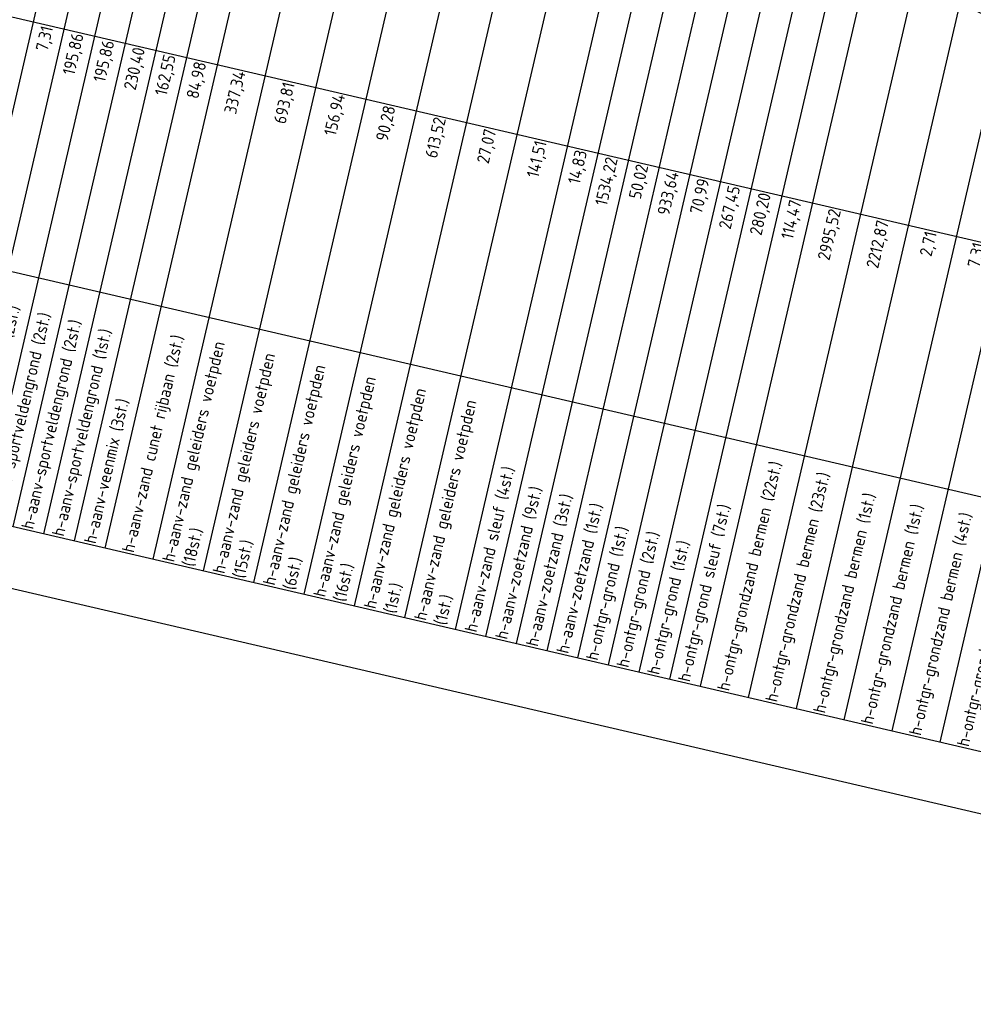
# Model space of a CAD drawing. Header units: metres. Extents: x 116958 to 118326, y 475500 to 477904.
# Tile 881 of 1001: x 117865 to 117904, y 476055 to 476095. Entities that reach past the tile are written whole.
import ezdxf

# ---------------------------------------------------------------- set-up
doc = ezdxf.new("R2010")
doc.units = ezdxf.units.M
doc.header["$LTSCALE"] = 0.2
doc.layers.get('0').update_dxf_attribs({"color": 6})
doc.layers.add('X-XX-AL-LEGENDA', color=2, linetype='Continuous')
doc.styles.get("Standard").update_dxf_attribs({"font": 'isocp.shx'})

# ---------------------------------------------------------------- blocks, each defined once
blk = doc.blocks.new('*T478')
at = {"layer": 'X-XX-AL-LEGENDA', "color": 0, "linetype": 'ByBlock', "lineweight": -2, "transparency": 16777216}
for p, q in [((0, 0), (9.051, 38.962)), ((9.051, 38.962), (188.857, -2.807)), ((1.883, -0.437), (10.934, 38.525)), ((3.515, -0.817), (12.566, 38.146)), ((4.749, -1.103), (13.8, 37.859)), ((5.983, -1.39), (15.034, 37.573)), ((7.217, -1.676), (16.268, 37.286)), ((9.266, -2.153), (18.317, 36.81)), ((11.314, -2.628), (20.365, 36.334)), ((12.551, -2.916), (21.602, 36.047)), ((13.784, -3.202), (22.836, 35.76)), ((15.718, -3.651), (24.769, 35.311)), ((16.952, -3.938), (26.003, 35.025)), ((18.191, -4.226), (27.242, 34.737)), ((19.431, -4.514), (28.482, 34.449)), ((20.665, -4.801), (29.716, 34.162)), ((21.901, -5.088), (30.952, 33.875)), ((23.139, -5.375), (32.19, 33.587)), ((24.373, -5.662), (33.424, 33.301)), ((25.61, -5.949), (34.662, 33.013)), ((26.848, -6.237), (35.899, 32.726)), ((28.896, -6.713), (37.947, 32.25)), ((30.133, -7), (39.184, 31.963)), ((31.369, -7.287), (40.42, 31.675)), ((32.606, -7.574), (41.657, 31.388)), ((33.842, -7.862), (42.893, 31.101)), ((35.079, -8.149), (44.13, 30.814)), ((36.312, -8.436), (45.364, 30.527)), ((38.245, -8.885), (47.297, 30.078)), ((40.276, -9.356), (49.327, 29.606)), ((42.306, -9.828), (51.358, 29.134)), ((8.672, 28.784), (186.594, -12.548)), ((44.337, -10.3), (53.388, 28.663)), ((46.367, -10.771), (55.419, 28.191)), ((48.398, -11.243), (57.449, 27.719)), ((50.429, -11.715), (59.48, 27.248)), ((51.662, -12.001), (60.714, 26.961)), ((52.896, -12.288), (61.947, 26.674)), ((54.13, -12.575), (63.181, 26.388)), ((55.364, -12.861), (64.415, 26.101)), ((56.6, -13.149), (65.651, 25.814)), ((57.837, -13.436), (66.888, 25.527)), ((59.073, -13.723), (68.124, 25.24)), ((60.311, -14.011), (69.362, 24.952)), ((62.244, -14.46), (71.295, 24.503)), ((64.177, -14.909), (73.228, 24.054)), ((66.11, -15.358), (75.161, 23.605)), ((68.043, -15.807), (77.094, 23.156)), ((69.976, -16.256), (79.028, 22.707)), ((71.909, -16.705), (80.961, 22.258)), ((73.843, -17.154), (82.894, 21.808)), ((75.776, -17.603), (84.827, 21.359)), ((77.013, -17.891), (86.064, 21.072)), ((78.247, -18.177), (87.298, 20.785)), ((79.481, -18.464), (88.532, 20.499)), ((80.715, -18.75), (89.766, 20.212)), ((81.949, -19.037), (91, 19.925)), ((83.182, -19.324), (92.234, 19.639)), ((84.416, -19.61), (93.467, 19.352)), ((85.65, -19.897), (94.701, 19.066)), ((6.409, 19.044), (184.331, -22.289)), ((86.884, -20.184), (95.935, 18.779)), ((88.118, -20.47), (97.169, 18.492)), ((89.351, -20.757), (98.403, 18.206)), ((90.585, -21.043), (99.636, 17.919)), ((91.819, -21.33), (100.87, 17.632)), ((93.053, -21.617), (102.104, 17.346)), ((94.287, -21.903), (103.338, 17.059)), ((95.52, -22.19), (104.572, 16.773)), ((96.754, -22.477), (105.805, 16.486)), ((97.988, -22.763), (107.039, 16.199)), ((99.222, -23.05), (108.273, 15.913)), ((100.456, -23.336), (109.507, 15.626)), ((101.69, -23.623), (110.741, 15.339)), ((102.923, -23.91), (111.975, 15.053)), ((104.157, -24.196), (113.208, 14.766)), ((105.391, -24.483), (114.442, 14.48)), ((106.625, -24.769), (115.676, 14.193)), ((107.859, -25.056), (116.91, 13.906)), ((109.092, -25.343), (118.144, 13.62)), ((110.326, -25.629), (119.377, 13.333)), ((111.56, -25.916), (120.611, 13.047)), ((112.794, -26.203), (121.845, 12.76)), ((114.028, -26.489), (123.079, 12.473)), ((115.261, -26.776), (124.313, 12.187)), ((116.495, -27.062), (125.546, 11.9)), ((117.729, -27.349), (126.78, 11.613)), ((118.963, -27.636), (128.014, 11.327)), ((120.197, -27.922), (129.248, 11.04)), ((121.431, -28.209), (130.482, 10.754)), ((122.664, -28.496), (131.716, 10.467)), ((123.898, -28.782), (132.949, 10.18)), ((125.132, -29.069), (134.183, 9.894)), ((126.366, -29.355), (135.417, 9.607)), ((4.146, 9.303), (182.068, -32.029)), ((127.6, -29.642), (136.651, 9.32)), ((128.833, -29.929), (137.885, 9.034)), ((130.067, -30.215), (139.118, 8.747)), ((131.301, -30.502), (140.352, 8.461)), ((132.535, -30.789), (141.586, 8.174)), ((133.769, -31.075), (142.82, 7.887)), ((135.002, -31.362), (144.054, 7.601)), ((136.236, -31.648), (145.287, 7.314)), ((137.47, -31.935), (146.521, 7.027)), ((138.704, -32.222), (147.755, 6.741)), ((139.938, -32.508), (148.989, 6.454)), ((141.172, -32.795), (150.223, 6.168)), ((142.405, -33.081), (151.457, 5.881)), ((143.639, -33.368), (152.69, 5.594)), ((144.873, -33.655), (153.924, 5.308)), ((146.107, -33.941), (155.158, 5.021)), ((147.341, -34.228), (156.392, 4.735)), ((148.574, -34.515), (157.626, 4.448)), ((149.808, -34.801), (158.859, 4.161)), ((151.042, -35.088), (160.093, 3.875)), ((152.276, -35.374), (161.327, 3.588)), ((153.51, -35.661), (162.561, 3.301)), ((154.743, -35.948), (163.795, 3.015)), ((155.977, -36.234), (165.028, 2.728)), ((157.211, -36.521), (166.262, 2.442)), ((158.45, -36.809), (167.501, 2.154)), ((159.684, -37.095), (168.735, 1.867)), ((160.924, -37.383), (169.975, 1.579)), ((162.164, -37.672), (171.215, 1.291)), ((163.398, -37.958), (172.449, 1.004)), ((164.636, -38.246), (173.687, 0.717)), ((165.872, -38.533), (174.923, 0.43)), ((0, 0), (179.806, -41.77)), ((167.11, -38.82), (176.161, 0.142)), ((168.346, -39.108), (177.397, -0.145)), ((169.583, -39.395), (178.634, -0.432)), ((170.817, -39.682), (179.868, -0.719)), ((172.054, -39.969), (181.105, -1.007)), ((173.292, -40.257), (182.343, -1.294)), ((174.53, -40.544), (183.581, -1.582)), ((175.763, -40.831), (184.815, -1.868)), ((176.997, -41.117), (186.048, -2.155)), ((178.231, -41.404), (187.282, -2.441)), ((179.806, -41.77), (188.857, -2.807))]:
    blk.add_line(p, q, dxfattribs=at)
at = {"layer": 'X-XX-AL-LEGENDA', "color": 0, "transparency": 16777216, "rotation": 76.9219}
for s, insert, char_height, width, attachment_point in [('13,15', (15.64, 37.381), 0.5, 9.9, 6), ('Volume [m³]', (10.619, 33.465), 0.7, 9.9, 5), ('87,60', (36.912, 32.439), 0.5, 9.9, 6), ('3,66', (38.554, 32.057), 0.5, 9.9, 6), ('29,38', (39.791, 31.77), 0.5, 9.9, 6), ('58,76', (41.027, 31.483), 0.5, 9.9, 6), ('138,24', (42.264, 31.196), 0.5, 9.9, 6), ('16,26', (43.5, 30.908), 0.5, 9.9, 6), ('42,49', (44.735, 30.622), 0.5, 9.9, 6), ('168,67', (46.319, 30.254), 0.5, 9.9, 6), ('208,14', (48.301, 29.793), 0.5, 9.9, 6), ('78,47', (50.331, 29.322), 0.5, 9.9, 6), ('36,11', (52.362, 28.85), 0.5, 9.9, 6), ('61,35', (54.392, 28.378), 0.5, 9.9, 6), ('5,41', (56.423, 27.907), 0.5, 9.9, 6), ('= HOEVEELHEDEN STAAT =', (5.467, 19.263), 1, 39.9, 5), ('0,45', (13.377, 27.64), 0.5, 9.9, 6), ('49,53', (58.453, 27.435), 0.5, 9.9, 6), ('155,72', (60.085, 27.056), 0.5, 9.9, 6), ('Laagdikte [m¹]', (8.356, 23.725), 0.7, 9.9, 5), ('920,53', (61.319, 26.769), 0.5, 9.9, 6), ('25,01', (62.553, 26.482), 0.5, 9.9, 6), ('186,73', (63.787, 26.196), 0.5, 9.9, 6), ('65,31', (65.022, 25.909), 0.5, 9.9, 6), ('240,71', (66.258, 25.622), 0.5, 9.9, 6), ('280,20', (67.495, 25.334), 0.5, 9.9, 6), ('1527,72', (70.317, 24.679), 0.5, 9.9, 6), ('774,50', (72.25, 24.23), 0.5, 9.9, 6), ('1,11', (74.183, 23.781), 0.5, 9.9, 6), ('3,29', (76.117, 23.332), 0.5, 9.9, 6), ('0,20', (34.649, 22.698), 0.5, 9.9, 6), ('86,89', (78.05, 22.882), 0.5, 9.9, 6), ('0,50', (36.292, 22.317), 0.5, 9.9, 6), ('26,08', (79.983, 22.433), 0.5, 9.9, 6), ('0,15', (37.528, 22.03), 0.5, 9.9, 6), ('76,00', (81.916, 21.984), 0.5, 9.9, 6), ('0,30', (38.764, 21.742), 0.5, 9.9, 6), ('0,60', (40.001, 21.455), 0.5, 9.9, 6), ('66,38', (83.849, 21.535), 0.5, 9.9, 6), ('0,10', (41.237, 21.168), 0.5, 9.9, 6), ('0,50', (42.472, 20.881), 0.5, 9.9, 6), ('15,36', (86.67, 20.88), 0.5, 9.9, 6), ('0,50', (44.056, 20.513), 0.5, 9.9, 6), ('1,57', (87.904, 20.593), 0.5, 9.9, 6), ('1,50', (89.138, 20.307), 0.5, 9.9, 6), ('0,30', (46.038, 20.053), 0.5, 9.9, 6), ('21,88', (90.372, 20.02), 0.5, 9.9, 6), ('0,50', (48.068, 19.581), 0.5, 9.9, 6), ('15,73', (91.605, 19.733), 0.5, 9.9, 6), ('0,40', (50.099, 19.109), 0.5, 9.9, 6), ('18,54', (92.839, 19.447), 0.5, 9.9, 6), ('51,84', (94.073, 19.16), 0.5, 9.9, 6), ('0,10', (52.129, 18.638), 0.5, 9.9, 6), ('74,40', (95.307, 18.874), 0.5, 9.9, 6), ('546,07', (8.646, 18.473), 0.5, 9.9, 6), ('26,57', (96.541, 18.587), 0.5, 9.9, 6), ('22,39', (97.774, 18.3), 0.5, 9.9, 6), ('14165,38', (9.88, 18.186), 0.5, 9.9, 6), ('29,22', (11.114, 17.899), 0.5, 9.9, 6), ('0,20', (54.16, 18.166), 0.5, 9.9, 6), ('26,49', (99.008, 18.014), 0.5, 9.9, 6), ('604,46', (12.756, 17.518), 0.5, 9.9, 6), ('0,35', (56.19, 17.694), 0.5, 9.9, 6), ('30,19', (100.242, 17.727), 0.5, 9.9, 6), ('Oppervlak [m²]', (6.093, 13.984), 0.7, 9.9, 5), ('10,50', (57.823, 17.315), 0.5, 9.9, 6), ('214,28', (101.476, 17.44), 0.5, 9.9, 6), ('26,17', (102.71, 17.154), 0.5, 9.9, 6), ('1097,70', (14.804, 17.042), 0.5, 9.9, 6), ('502,80', (16.447, 16.661), 0.5, 9.9, 6), ('0,60', (59.056, 17.028), 0.5, 9.9, 6), ('0,50', (60.29, 16.742), 0.5, 9.9, 6), ('14,35', (103.943, 16.867), 0.5, 9.9, 6), ('92,13', (17.682, 16.374), 0.5, 9.9, 6), ('0,20', (61.524, 16.455), 0.5, 9.9, 6), ('21,99', (105.177, 16.581), 0.5, 9.9, 6), ('67,33', (106.411, 16.294), 0.5, 9.9, 6), ('1126,77', (19.265, 16.006), 0.5, 9.9, 6), ('0,92', (62.759, 16.168), 0.5, 9.9, 6), ('0,90', (63.996, 15.881), 0.5, 9.9, 6), ('100,55', (107.645, 16.007), 0.5, 9.9, 6), ('9,04', (20.849, 15.638), 0.5, 9.9, 6), ('1,00', (65.232, 15.594), 0.5, 9.9, 6), ('115,63', (108.879, 15.721), 0.5, 9.9, 6), ('472,29', (22.085, 15.351), 0.5, 9.9, 6), ('25,66', (110.113, 15.434), 0.5, 9.9, 6), ('9,40', (111.346, 15.147), 0.5, 9.9, 6), ('26,23', (23.325, 15.063), 0.5, 9.9, 6), ('171,96', (24.562, 14.775), 0.5, 9.9, 6), ('0,51', (68.054, 14.938), 0.5, 9.9, 6), ('60,28', (112.58, 14.861), 0.5, 9.9, 6), ('423,75', (25.797, 14.488), 0.5, 9.9, 6), ('0,35', (69.988, 14.489), 0.5, 9.9, 6), ('59,21', (113.814, 14.574), 0.5, 9.9, 6), ('65,58', (115.048, 14.288), 0.5, 9.9, 6), ('4187,88', (27.034, 14.201), 0.5, 9.9, 6), ('231,93', (28.27, 13.914), 0.5, 9.9, 6), ('0,41', (71.921, 14.04), 0.5, 9.9, 6), ('293,99', (116.282, 14.001), 0.5, 9.9, 6), ('1658,17', (29.506, 13.627), 0.5, 9.9, 6), ('0,45', (73.854, 13.591), 0.5, 9.9, 6), ('92,57', (117.515, 13.714), 0.5, 9.9, 6), ('33,09', (30.743, 13.339), 0.5, 9.9, 6), ('0,60', (75.787, 13.142), 0.5, 9.9, 6), ('4,93', (118.749, 13.428), 0.5, 9.9, 6), ('4,68', (119.983, 13.141), 0.5, 9.9, 6), ('438,02', (32.386, 12.958), 0.5, 9.9, 6), ('0,30', (77.72, 12.693), 0.5, 9.9, 6), ('130,69', (121.217, 12.855), 0.5, 9.9, 6), ('7,31', (34.029, 12.576), 0.5, 9.9, 6), ('195,86', (35.265, 12.289), 0.5, 9.9, 6), ('64,20', (122.451, 12.568), 0.5, 9.9, 6), ('195,86', (36.502, 12.002), 0.5, 9.9, 6), ('0,50', (79.653, 12.244), 0.5, 9.9, 6), ('22,39', (123.684, 12.281), 0.5, 9.9, 6), ('415,01', (124.918, 11.995), 0.5, 9.9, 6), ('230,40', (37.738, 11.714), 0.5, 9.9, 6), ('0,25', (81.586, 11.795), 0.5, 9.9, 6), ('223,56', (126.152, 11.708), 0.5, 9.9, 6), ('162,55', (38.975, 11.427), 0.5, 9.9, 6), ('84,98', (40.21, 11.14), 0.5, 9.9, 6), ('0,09', (84.407, 11.139), 0.5, 9.9, 6), ('72,04', (127.386, 11.421), 0.5, 9.9, 6), ('162,34', (128.62, 11.135), 0.5, 9.9, 6), ('337,34', (41.793, 10.772), 0.5, 9.9, 6), ('0,09', (85.641, 10.853), 0.5, 9.9, 6), ('21,06', (129.854, 10.848), 0.5, 9.9, 6), ('0,09', (86.875, 10.566), 0.5, 9.9, 6), ('33,30', (131.087, 10.562), 0.5, 9.9, 6), ('693,81', (43.775, 10.312), 0.5, 9.9, 6), ('0,09', (88.109, 10.279), 0.5, 9.9, 6), ('0,08', (89.343, 9.993), 0.5, 9.9, 6), ('62,07', (132.321, 10.275), 0.5, 9.9, 6), ('285,29', (133.555, 9.988), 0.5, 9.9, 6), ('156,94', (45.805, 9.84), 0.5, 9.9, 6), ('0,28', (90.576, 9.706), 0.5, 9.9, 6), ('44,67', (134.789, 9.702), 0.5, 9.9, 6), ('90,28', (47.836, 9.369), 0.5, 9.9, 6), ('0,36', (91.81, 9.42), 0.5, 9.9, 6), ('0,33', (93.044, 9.133), 0.5, 9.9, 6), ('80,52', (136.023, 9.415), 0.5, 9.9, 6), ('78,57', (137.256, 9.128), 0.5, 9.9, 6), ('613,52', (49.867, 8.897), 0.5, 9.9, 6), ('0,21', (94.278, 8.846), 0.5, 9.9, 6), ('195,56', (138.49, 8.842), 0.5, 9.9, 6), ('27,07', (51.897, 8.425), 0.5, 9.9, 6), ('0,19', (95.512, 8.56), 0.5, 9.9, 6), ('451,27', (139.724, 8.555), 0.5, 9.9, 6), ('0,25', (96.745, 8.273), 0.5, 9.9, 6), ('0,25', (97.979, 7.986), 0.5, 9.9, 6), ('188,60', (140.958, 8.269), 0.5, 9.9, 6), ('67,72', (142.192, 7.982), 0.5, 9.9, 6), ('141,51', (53.928, 7.954), 0.5, 9.9, 6), ('14,83', (55.56, 7.574), 0.5, 9.9, 6), ('0,44', (99.213, 7.7), 0.5, 9.9, 6), ('14,65', (143.425, 7.695), 0.5, 9.9, 6), ('1534,22', (56.794, 7.288), 0.5, 9.9, 6), ('0,29', (100.447, 7.413), 0.5, 9.9, 6), ('3,40', (144.659, 7.409), 0.5, 9.9, 6), ('24,40', (145.893, 7.122), 0.5, 9.9, 6), ('h-a-asfalt zwart-geluidsreduceerd (1st.)', (8.253, -1.866), 0.5, 9.9, 4), ('50,02', (58.027, 7.001), 0.5, 9.9, 6), ('0,32', (101.681, 7.127), 0.5, 9.9, 6), ('0,34', (102.914, 6.84), 0.5, 9.9, 6), ('46,27', (147.127, 6.835), 0.5, 9.9, 6), ('h-a-asfalt bushalte (4st.)', (4.143, -0.911), 0.5, 9.9, 4), ('h-a-asfalt zwart-toplaag (1st.)', (11.944, -2.723), 0.5, 9.9, 4), ('933,64', (59.261, 6.715), 0.5, 9.9, 6), ('70,99', (60.496, 6.428), 0.5, 9.9, 6), ('0,35', (104.148, 6.553), 0.5, 9.9, 6), ('14,86', (148.361, 6.549), 0.5, 9.9, 6), ('h-a-asfalt zwart-top_tussenlaag (3st.)', (10.301, -2.342), 0.5, 9.9, 4), ('267,45', (61.733, 6.14), 0.5, 9.9, 6), ('0,28', (105.382, 6.267), 0.5, 9.9, 6), ('0,49', (106.616, 5.98), 0.5, 9.9, 6), ('24,91', (149.595, 6.262), 0.5, 9.9, 6), ('14,99', (150.828, 5.976), 0.5, 9.9, 6), ('h-a-asfalt zwart (17st.)', (5.377, -1.198), 0.5, 9.9, 4), ('h-a-asfalt-rood_fietspad (9st.)', (14.762, -3.378), 0.5, 9.9, 4), ('280,20', (62.969, 5.853), 0.5, 9.9, 6), ('114,47', (64.206, 5.566), 0.5, 9.9, 6), ('0,28', (107.85, 5.693), 0.5, 9.9, 6), ('37,77', (152.062, 5.689), 0.5, 9.9, 6), ('Soort', (3.831, 4.243), 0.7, 9.9, 5), ('h-a-asfalt zwart_liplas (7st.)', (13.179, -3.01), 0.5, 9.9, 4), ('2995,52', (65.792, 5.198), 0.5, 9.9, 6), ('0,45', (109.084, 5.407), 0.5, 9.9, 6), ('151,29', (153.296, 5.402), 0.5, 9.9, 6), ('h-a-asfalt zwart (1st.)', (6.611, -1.484), 0.5, 9.9, 4), ('h-a-asfalt-rood_rijbaan (9st.)', (17.582, -4.033), 0.5, 9.9, 4), ('2212,87', (67.725, 4.748), 0.5, 9.9, 6), ('0,32', (110.317, 5.12), 0.5, 9.9, 6), ('0,34', (111.551, 4.834), 0.5, 9.9, 6), ('32,97', (154.53, 5.116), 0.5, 9.9, 6), ('18,90', (155.764, 4.829), 0.5, 9.9, 6), ('h-a-asfalt-rood_liplas (5st.)', (16.346, -3.746), 0.5, 9.9, 4), ('0,26', (112.785, 4.547), 0.5, 9.9, 6), ('11,75', (156.997, 4.543), 0.5, 9.9, 6), ('2,71', (69.658, 4.299), 0.5, 9.9, 6), ('0,57', (114.019, 4.26), 0.5, 9.9, 6), ('0,47', (115.253, 3.974), 0.5, 9.9, 6), ('5,63', (158.231, 4.256), 0.5, 9.9, 6), ('12,52', (159.465, 3.969), 0.5, 9.9, 6), ('7,31', (71.591, 3.85), 0.5, 9.9, 6), ('0,23', (116.486, 3.687), 0.5, 9.9, 6), ('7,04', (160.699, 3.683), 0.5, 9.9, 6), ('144,81', (73.524, 3.401), 0.5, 9.9, 6), ('0,23', (117.72, 3.401), 0.5, 9.9, 6), ('2,55', (161.933, 3.396), 0.5, 9.9, 6), ('86,94', (75.457, 2.952), 0.5, 9.9, 6), ('0,34', (118.954, 3.114), 0.5, 9.9, 6), ('4,39', (163.166, 3.109), 0.5, 9.9, 6), ('152,00', (77.39, 2.503), 0.5, 9.9, 6), ('0,31', (120.188, 2.827), 0.5, 9.9, 6), ('0,04', (121.422, 2.541), 0.5, 9.9, 6), ('265,51', (79.323, 2.054), 0.5, 9.9, 6), ('0,40', (122.655, 2.254), 0.5, 9.9, 6), ('6,80', (166.87, 2.249), 0.5, 9.9, 6), ('37,24', (80.909, 1.686), 0.5, 9.9, 6), ('0,24', (123.889, 1.967), 0.5, 9.9, 6), ('0,44', (125.123, 1.681), 0.5, 9.9, 6), ('h-aanv-sportveldengrond (1st.)', (29.526, -6.808), 0.5, 9.9, 4), ('170,63', (82.144, 1.399), 0.5, 9.9, 6), ('0,58', (126.357, 1.394), 0.5, 9.9, 6), ('h-a-bss grijs (6st.)', (18.822, -4.321), 0.5, 9.9, 4), ('h-a-bss wit (14st.)', (20.059, -4.609), 0.5, 9.9, 4), ('h-aanv-sportveldengrond (2st.)', (30.762, -7.095), 0.5, 9.9, 4), ('17,48', (83.378, 1.112), 0.5, 9.9, 6), ('16,64', (84.612, 0.825), 0.5, 9.9, 6), ('0,26', (127.591, 1.108), 0.5, 9.9, 6), ('0,26', (128.825, 0.821), 0.5, 9.9, 6), ('h-aanv-sportveldengrond (2st.)', (31.999, -7.382), 0.5, 9.9, 4), ('243,08', (85.846, 0.539), 0.5, 9.9, 6), ('0,35', (130.058, 0.534), 0.5, 9.9, 6), ('h-a-sbs rood (2st.)', (23.767, -5.47), 0.5, 9.9, 4), ('h-a-tegels 45 (45st.)', (25.003, -5.757), 0.5, 9.9, 4), ('h-aanv-fundering 200 halfverharding (3st.)', (27.883, -6.426), 0.5, 9.9, 4), ('h-aanv-sportveldengrond (2st.)', (33.235, -7.669), 0.5, 9.9, 4), ('h-aanv-sportveldengrond (1st.)', (34.472, -7.957), 0.5, 9.9, 4), ('196,67', (87.08, 0.252), 0.5, 9.9, 6), ('0,37', (131.292, 0.248), 0.5, 9.9, 6), ('h-a-gralux (5st.)', (21.294, -4.895), 0.5, 9.9, 4), ('h-a-tegels 80 (3st.)', (26.24, -6.044), 0.5, 9.9, 4), ('66,20', (88.314, -0.034), 0.5, 9.9, 6), ('144,01', (89.547, -0.321), 0.5, 9.9, 6), ('0,28', (132.526, -0.039), 0.5, 9.9, 6), ('0,36', (133.76, -0.326), 0.5, 9.9, 6), ('h-a-gras (18st.)', (22.531, -5.183), 0.5, 9.9, 4), ('h-aanv-zand cunet rijbaan (2st.)', (37.29, -8.611), 0.5, 9.9, 4), ('225,46', (90.781, -0.608), 0.5, 9.9, 6), ('0,18', (134.994, -0.612), 0.5, 9.9, 6), ('126,52', (92.015, -0.894), 0.5, 9.9, 6), ('117,86', (93.249, -1.181), 0.5, 9.9, 6), ('0,32', (136.227, -0.899), 0.5, 9.9, 6), ('h-aanv-veenmix (3st.)', (35.707, -8.244), 0.5, 9.9, 4), ('105,94', (94.483, -1.468), 0.5, 9.9, 6), ('0,81', (137.461, -1.185), 0.5, 9.9, 6), ('0,30', (138.695, -1.472), 0.5, 9.9, 6), ('120,75', (95.716, -1.754), 0.5, 9.9, 6), ('0,25', (139.929, -1.759), 0.5, 9.9, 6), ('h-aanv-zand geleiders voetpden (18st.)', (39.272, -9.072), 0.5, 9.9, 4), ('487,01', (96.95, -2.041), 0.5, 9.9, 6), ('90,23', (98.184, -2.327), 0.5, 9.9, 6), ('0,09', (141.163, -2.045), 0.5, 9.9, 6), ('0,16', (142.396, -2.332), 0.5, 9.9, 6), ('9950,38', (185.42, -2.06), 0.5, 9.9, 6), ('h-aanv-zand geleiders voetpden (15st.)', (41.303, -9.543), 0.5, 9.9, 4), ('44,83', (99.418, -2.614), 0.5, 9.9, 6), ('0,25', (143.63, -2.619), 0.5, 9.9, 6), ('h-aanv-zand geleiders voetpden (6st.)', (43.333, -10.015), 0.5, 9.9, 4), ('64,67', (100.652, -2.901), 0.5, 9.9, 6), ('192,38', (101.885, -3.187), 0.5, 9.9, 6), ('0,09', (144.864, -2.905), 0.5, 9.9, 6), ('h-aanv-zand geleiders voetpden (16st.)', (45.364, -10.487), 0.5, 9.9, 4), ('359,11', (103.119, -3.474), 0.5, 9.9, 6), ('0,25', (146.098, -3.192), 0.5, 9.9, 6), ('0,21', (147.332, -3.478), 0.5, 9.9, 6), ('235,97', (104.353, -3.761), 0.5, 9.9, 6), ('0,09', (148.566, -3.765), 0.5, 9.9, 6), ('h-aanv-zand geleiders voetpden (1st.)', (47.394, -10.959), 0.5, 9.9, 4), ('91,65', (105.587, -4.047), 0.5, 9.9, 6), ('20,89', (106.821, -4.334), 0.5, 9.9, 6), ('0,18', (149.799, -4.052), 0.5, 9.9, 6), ('0,18', (151.033, -4.338), 0.5, 9.9, 6), ('h-aanv-zand geleiders voetpden (1st.)', (49.425, -11.43), 0.5, 9.9, 4), ('h-aanv-zand sleuf (4st.)', (51.057, -11.809), 0.5, 9.9, 4), ('188,37', (108.055, -4.62), 0.5, 9.9, 6), ('0,30', (152.267, -4.625), 0.5, 9.9, 6), ('174,16', (109.288, -4.907), 0.5, 9.9, 6), ('0,13', (153.501, -4.911), 0.5, 9.9, 6), ('h-aanv-zoetzand (9st.)', (52.291, -12.096), 0.5, 9.9, 4), ('h-aanv-zoetzand (3st.)', (53.524, -12.383), 0.5, 9.9, 4), ('252,22', (110.522, -5.194), 0.5, 9.9, 6), ('515,78', (111.756, -5.48), 0.5, 9.9, 6), ('0,15', (154.735, -5.198), 0.5, 9.9, 6), ('0,10', (155.968, -5.485), 0.5, 9.9, 6), ('h-aanv-zoetzand (1st.)', (54.758, -12.669), 0.5, 9.9, 4), ('h-ontgr-grondzand bermen (22st.)', (61.289, -14.186), 0.5, 9.9, 4), ('196,96', (112.99, -5.767), 0.5, 9.9, 6), ('0,16', (157.202, -5.771), 0.5, 9.9, 6), ('h-ontgr-grond sleuf (7st.)', (59.703, -13.818), 0.5, 9.9, 4), ('h-ontgr-grondzand bermen (23st.)', (63.222, -14.635), 0.5, 9.9, 4), ('21,45', (114.224, -6.053), 0.5, 9.9, 6), ('20,35', (115.457, -6.34), 0.5, 9.9, 6), ('0,16', (158.436, -6.058), 0.5, 9.9, 6), ('0,16', (159.67, -6.345), 0.5, 9.9, 6), ('h-ontgr-grondzand bermen (1st.)', (65.155, -15.084), 0.5, 9.9, 4), ('384,39', (116.691, -6.627), 0.5, 9.9, 6), ('0,16', (160.904, -6.631), 0.5, 9.9, 6), ('h-ontgr-grond (1st.)', (55.993, -12.956), 0.5, 9.9, 4), ('h-ontgr-grondzand bermen (1st.)', (67.088, -15.534), 0.5, 9.9, 4), ('207,09', (117.925, -6.913), 0.5, 9.9, 6), ('h-ontgr-grond (2st.)', (57.23, -13.243), 0.5, 9.9, 4), ('h-ontgr-grond (1st.)', (58.466, -13.531), 0.5, 9.9, 4), ('h-ontgr-grondzand bermen (4st.)', (69.021, -15.983), 0.5, 9.9, 4), ('559,87', (119.159, -7.2), 0.5, 9.9, 6), ('1037,53', (120.393, -7.487), 0.5, 9.9, 6), ('0,04', (164.608, -7.492), 0.5, 9.9, 6), ('h-ontgr-grondzand bermen (1st.)', (70.954, -16.432), 0.5, 9.9, 4), ('931,50', (121.626, -7.773), 0.5, 9.9, 6), ('h-ontgr-grondzand bermen (1st.)', (72.887, -16.881), 0.5, 9.9, 4), ('163,72', (122.86, -8.06), 0.5, 9.9, 6), ('279,89', (124.094, -8.346), 0.5, 9.9, 6), ('81,01', (125.328, -8.633), 0.5, 9.9, 6), ('h-ontgr-grondzand bermen (1st.)', (74.82, -17.33), 0.5, 9.9, 4), ('128,09', (126.562, -8.92), 0.5, 9.9, 6), ('177,34', (127.796, -9.206), 0.5, 9.9, 6), ('771,05', (129.029, -9.493), 0.5, 9.9, 6), ('159,52', (130.263, -9.78), 0.5, 9.9, 6), ('h-v-asfalt rood A14a (1st.)', (77.642, -17.985), 0.5, 9.9, 4), ('223,67', (131.497, -10.066), 0.5, 9.9, 6), ('h-ontgr-veen sleuf (2st.)', (76.406, -17.698), 0.5, 9.9, 4), ('h-v-asfalt rood A14b (1st.)', (78.875, -18.272), 0.5, 9.9, 4), ('h-v-asfalt rood A14c (1st.)', (80.109, -18.558), 0.5, 9.9, 4), ('436,49', (132.731, -10.353), 0.5, 9.9, 6), ('611,11', (133.965, -10.639), 0.5, 9.9, 6), ('557,12', (135.198, -10.926), 0.5, 9.9, 6), ('h-v-asfalt rood A18 (1st.)', (81.343, -18.845), 0.5, 9.9, 4), ('628,66', (136.432, -11.213), 0.5, 9.9, 6), ('270,86', (137.666, -11.499), 0.5, 9.9, 6), ('h-v-asfalt rood C12 (1st.)', (82.577, -19.132), 0.5, 9.9, 4), ('h-v-asfalt zwart A00 (1st.)', (83.811, -19.418), 0.5, 9.9, 4), ('162,81', (138.9, -11.786), 0.5, 9.9, 6), ('h-v-asfalt zwart A01 (1st.)', (85.044, -19.705), 0.5, 9.9, 4), ('h-v-asfalt zwart A02 (1st.)', (86.278, -19.992), 0.5, 9.9, 4), ('21,27', (140.134, -12.073), 0.5, 9.9, 6), ('h-v-asfalt zwart A03 (1st.)', (87.512, -20.278), 0.5, 9.9, 4), ('97,61', (141.367, -12.359), 0.5, 9.9, 6), ('514,09', (142.601, -12.646), 0.5, 9.9, 6), ('h-v-asfalt zwart A04 (1st.)', (88.746, -20.565), 0.5, 9.9, 4), ('h-v-asfalt zwart A05 (1st.)', (89.98, -20.851), 0.5, 9.9, 4), ('59,45', (143.835, -12.932), 0.5, 9.9, 6), ('h-v-asfalt zwart A06 (1st.)', (91.213, -21.138), 0.5, 9.9, 4), ('118,64', (145.069, -13.219), 0.5, 9.9, 6), ('h-v-asfalt zwart A07 (1st.)', (92.447, -21.425), 0.5, 9.9, 4), ('166,55', (146.303, -13.506), 0.5, 9.9, 6), ('209,82', (147.537, -13.792), 0.5, 9.9, 6), ('h-v-asfalt zwart A08 (1st.)', (93.681, -21.711), 0.5, 9.9, 4), ('h-v-asfalt zwart A09 (1st.)', (94.915, -21.998), 0.5, 9.9, 4), ('840,50', (148.77, -14.079), 0.5, 9.9, 6), ('h-v-asfalt zwart A10 (1st.)', (96.149, -22.285), 0.5, 9.9, 4), ('109,89', (150.004, -14.365), 0.5, 9.9, 6), ('145,35', (151.238, -14.652), 0.5, 9.9, 6), ('h-v-asfalt zwart A11 (1st.)', (97.383, -22.571), 0.5, 9.9, 4), ('h-v-asfalt zwart A12 (1st.)', (98.616, -22.858), 0.5, 9.9, 4), ('78,34', (152.472, -14.939), 0.5, 9.9, 6), ('h-v-asfalt zwart A13 (1st.)', (99.85, -23.144), 0.5, 9.9, 4), ('56,27', (153.706, -15.225), 0.5, 9.9, 6), ('h-v-asfalt zwart A17 (1st.)', (101.084, -23.431), 0.5, 9.9, 4), ('78,28', (154.939, -15.512), 0.5, 9.9, 6), ('43,97', (156.173, -15.799), 0.5, 9.9, 6), ('h-v-asfalt zwart C01 (1st.)', (102.318, -23.718), 0.5, 9.9, 4), ('h-v-asfalt zwart C02 (1st.)', (103.552, -24.004), 0.5, 9.9, 4), ('15,92', (157.407, -16.085), 0.5, 9.9, 6), ('h-v-asfalt zwart C03 (1st.)', (104.785, -24.291), 0.5, 9.9, 4), ('27,41', (158.641, -16.372), 0.5, 9.9, 6), ('72,22', (159.875, -16.658), 0.5, 9.9, 6), ('h-v-asfalt zwart C04 (1st.)', (106.019, -24.577), 0.5, 9.9, 4), ('h-v-asfalt zwart C05 (1st.)', (107.253, -24.864), 0.5, 9.9, 4), ('32,95', (161.108, -16.945), 0.5, 9.9, 6), ('h-v-asfalt zwart C07 (1st.)', (108.487, -25.151), 0.5, 9.9, 4), ('h-v-asfalt zwart C09a (1st.)', (109.721, -25.437), 0.5, 9.9, 4), ('170,10', (162.345, -17.232), 0.5, 9.9, 6), ('h-v-asfalt zwart C09b (1st.)', (110.954, -25.724), 0.5, 9.9, 4), ('h-v-asfalt zwart C101a (1st.)', (113.422, -26.297), 0.5, 9.9, 4), ('46,02', (163.581, -17.52), 0.5, 9.9, 6), ('342,27', (164.818, -17.807), 0.5, 9.9, 6), ('h-v-asfalt zwart C10 (1st.)', (112.188, -26.011), 0.5, 9.9, 4), ('h-v-asfalt zwart C101b (1st.)', (114.656, -26.584), 0.5, 9.9, 4), ('23,37', (166.058, -18.095), 0.5, 9.9, 6), ('57,93', (167.295, -18.382), 0.5, 9.9, 6), ('h-v-asfalt zwart C102 (1st.)', (115.89, -26.87), 0.5, 9.9, 4), ('h-v-asfalt zwart C103 (1st.)', (117.124, -27.157), 0.5, 9.9, 4), ('67,03', (168.531, -18.669), 0.5, 9.9, 6), ('523,62', (169.768, -18.957), 0.5, 9.9, 6), ('h-v-asfalt zwart C104 (1st.)', (118.357, -27.444), 0.5, 9.9, 4), ('6961,41', (171.005, -19.244), 0.5, 9.9, 6), ('h-v-asfalt zwart C105 (1st.)', (119.591, -27.73), 0.5, 9.9, 4), ('1090,22', (172.242, -19.532), 0.5, 9.9, 6), ('32,48', (173.479, -19.819), 0.5, 9.9, 6), ('h-v-asfalt zwart C106 (1st.)', (120.825, -28.017), 0.5, 9.9, 4), ('h-v-asfalt zwart C108 (1st.)', (122.059, -28.304), 0.5, 9.9, 4), ('48,91', (174.714, -20.106), 0.5, 9.9, 6), ('h-v-asfalt zwart C109 (1st.)', (123.293, -28.59), 0.5, 9.9, 4), ('1795,65', (175.95, -20.393), 0.5, 9.9, 6), ('h-v-asfalt zwart C110 (1st.)', (125.76, -29.163), 0.5, 9.9, 4), ('34,67', (177.187, -20.68), 0.5, 9.9, 6), ('h-v-asfalt zwart C11 (1st.)', (124.526, -28.877), 0.5, 9.9, 4), ('h-v-asfalt zwart C111 (1st.)', (126.994, -29.45), 0.5, 9.9, 4), ('67,71', (178.425, -20.968), 0.5, 9.9, 6), ('h-v-asfalt zwart C112 (1st.)', (128.228, -29.737), 0.5, 9.9, 4), ('64153,96', (180.895, -21.541), 0.5, 9.9, 6), ('h-v-asfalt zwart C113 (1st.)', (129.462, -30.023), 0.5, 9.9, 4), ('h-v-asfalt zwart C114 (1st.)', (130.695, -30.31), 0.5, 9.9, 4), ('h-v-asfalt zwart C115 (1st.)', (131.929, -30.597), 0.5, 9.9, 4), ('h-v-asfalt zwart C14a (1st.)', (134.397, -31.17), 0.5, 9.9, 4), ('h-v-asfalt zwart C13 (1st.)', (133.163, -30.883), 0.5, 9.9, 4), ('h-v-asfalt zwart C14b (1st.)', (135.631, -31.456), 0.5, 9.9, 4), ('h-v-asfalt zwart C15a (1st.)', (136.865, -31.743), 0.5, 9.9, 4), ('h-v-asfalt zwart C15b (1st.)', (138.098, -32.03), 0.5, 9.9, 4), ('h-v-asfalt zwart C15c (1st.)', (139.332, -32.316), 0.5, 9.9, 4), ('h-v-asfalt zwart C16a (1st.)', (140.566, -32.603), 0.5, 9.9, 4), ('h-v-asfalt zwart C16b (1st.)', (141.8, -32.889), 0.5, 9.9, 4), ('h-v-asfalt zwart C17 (1st.)', (143.034, -33.176), 0.5, 9.9, 4), ('h-v-asfalt zwart C18 (1st.)', (144.267, -33.463), 0.5, 9.9, 4), ('h-v-asfalt zwart C19 (1st.)', (145.501, -33.749), 0.5, 9.9, 4), ('h-v-asfalt-rood F01 (1st.)', (146.735, -34.036), 0.5, 9.9, 4), ('h-v-asfalt-rood F02 (1st.)', (147.969, -34.323), 0.5, 9.9, 4), ('h-v-asfalt-rood F04a (1st.)', (150.436, -34.896), 0.5, 9.9, 4), ('h-v-asfalt-rood F03 (1st.)', (149.203, -34.609), 0.5, 9.9, 4), ('h-v-asfalt-rood F04b (1st.)', (151.67, -35.182), 0.5, 9.9, 4), ('h-v-asfalt-rood F04c (1st.)', (152.904, -35.469), 0.5, 9.9, 4), ('h-v-asfalt-rood F04d (1st.)', (154.138, -35.756), 0.5, 9.9, 4), ('h-v-asfalt-rood F05a (1st.)', (155.372, -36.042), 0.5, 9.9, 4), ('h-v-asfalt-rood-rijbaan (8st.)', (157.842, -36.616), 0.5, 9.9, 4), ('h-v-asfalt-rood F05b (1st.)', (156.606, -36.329), 0.5, 9.9, 4), ('h-v-betonplaten (1st.)', (159.078, -36.903), 0.5, 9.9, 4), ('h-v-bss-grijs hergr (2st.)', (161.555, -37.479), 0.5, 9.9, 4), ('h-v-geleide tegels (18st.)', (164.028, -38.053), 0.5, 9.9, 4), ('h-v-bss-grijs (10st.)', (160.315, -37.191), 0.5, 9.9, 4), ('Dynamisch Oppervlak Tool, versie 2.0 www.rodema.nl, 2012', (179.392, -36.54), 0.36, 9.9, 2), ('h-v-bss-wit (8st.)', (162.792, -37.766), 0.5, 9.9, 4), ('h-v-sbs-kf herg (1st.)', (168.976, -39.203), 0.5, 9.9, 4), ('h-v-tegels 45 hergr (2st.)', (172.684, -40.064), 0.5, 9.9, 4), ('h-v-groeiing (10st.)', (167.739, -38.915), 0.5, 9.9, 4), ('h-v-gralux (5st.)', (165.265, -38.341), 0.5, 9.9, 4), ('h-v-gras (45st.)', (166.502, -38.628), 0.5, 9.9, 4), ('h-v-tegels-rood (2st.)', (173.922, -40.352), 0.5, 9.9, 4), ('h-v-sbs-wf (1st.)', (170.211, -39.49), 0.5, 9.9, 4), ('h-v-tegels (34st.)', (171.447, -39.777), 0.5, 9.9, 4), ('Totaal', (176.392, -40.925), 0.5, 9.9, 4)]:
    blk.add_mtext(s, dxfattribs=dict(at, insert=insert, char_height=char_height, width=width, attachment_point=attachment_point))

msp = doc.modelspace()

# ---------------------------------------------------------------- linework, layer by layer
msp.add_lwpolyline([(117829.99, 476080.18), (117840.376, 476124.889), (118023.203, 476082.398), (118012.817, 476037.689)], close=True)

# ---------------------------------------------------------------- block references
msp.add_blockref('*T478', (117832.343, 476082.149))

doc.saveas('drawing.dxf')
